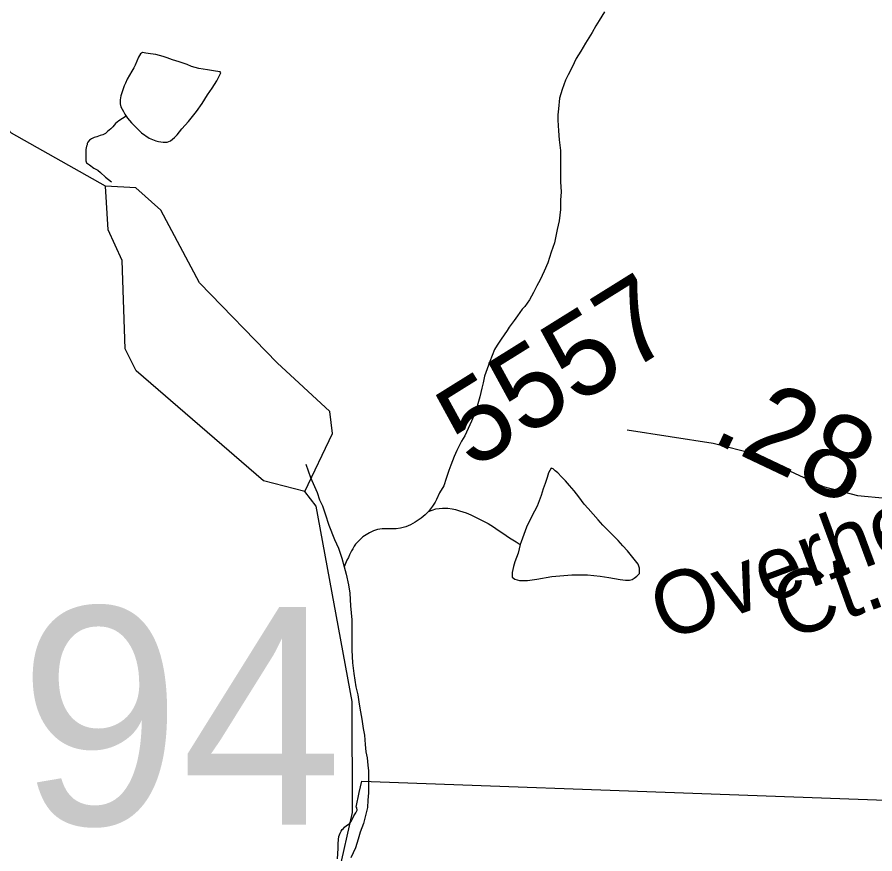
# Model space of a CAD drawing. Extents: x 2001466 to 31450019, y -30647475 to 847247.
# Drawn here: x 2068968 to 2071555, y 655344 to 657867 of the extents above; entities that cross this region are included whole.
import ezdxf

# ---------------------------------------------------------------- set-up
doc = ezdxf.new("R2010")
doc.units = 0
for name, color, linetype in [('Exist Boundary Political City Limit New', 7, 'Continuous'), ('Exist Hydrographic Creek Single Shore', 7, 'Continuous'), ('Exist Hydrographic Misc Water Feature', 7, 'Continuous'), ('Exist Hydrographic Pond Under 1500 Sq Ft', 7, 'Continuous'), ('Exist Road Secondary Mileage Hundredths English Label', 7, 'Continuous'), ('Exist Road Secondary Structure Standard Bridge Number Label', 7, 'Continuous'), ('Exist Road Secondary Type 51 Attributed', 7, 'Continuous'), ('Exist Road Secondary Type 51 Label', 7, 'Continuous'), ('Exist Road Secondary Type 51 Number Label', 7, 'Continuous'), ('Map Preparation Boundary City Limit Buffer Line', 7, 'Continuous')]:
    doc.layers.add(name, color=color, linetype=linetype)

msp = doc.modelspace()

# ---------------------------------------------------------------- linework, layer by layer
at = {"layer": 'Exist Boundary Political City Limit New'}
msp.add_lwpolyline([(2069934.5, 655329.8), (2069936.2, 655360.1), (2069936, 655374.9), (2069936.8, 655387.5), (2069938.2, 655396.4), (2069939.8, 655401.8), (2069942.1, 655407.2), (2069945.5, 655412.9), (2069948.6, 655417.4), (2069951.8, 655421.2), (2069955.6, 655424.9), (2069961.8, 655429.4), (2069969.1, 655434.4), (2069971.5, 655436.9), (2069975.8, 655442.4), (2069979.9, 655450.1), (2069983.9, 655458.7), (2069989.6, 655467.6), (2069993.1, 655475.9), (2069992.5, 655483.1), (2069990.9, 655485.5), (2070000, 655528.9), (2070007.4, 655563.6), (2072225.1, 655483.6)], dxfattribs=at)
at = {"layer": 'Exist Hydrographic Creek Single Shore'}
for points in [[(2069234.9, 657357.6), (2068950.9, 657517.5), (2068867.9, 657607.8), (2068800.8, 657792.9), (2068767, 657816.5), (2068744.1, 658173.9)], [(2069158.8, 653143.3), (2069183.9, 653185.5), (2069183.9, 653425), (2069323.7, 654111.1), (2069580.8, 654817.8), (2069771.7, 654984.5), (2069937.8, 655286.3), (2069979.9, 655469.1), (2069978.8, 655803.8), (2069870, 656393.2), (2069835.9, 656436.6)]]:
    msp.add_lwpolyline(points, dxfattribs=at)
at = {"layer": 'Exist Hydrographic Misc Water Feature'}
for points in [[(2070739.6, 657883.1), (2070723.6, 657857.1), (2070713.7, 657841.1), (2070701.9, 657821), (2070681.8, 657789), (2070667.8, 657765), (2070653.9, 657743), (2070642, 657717), (2070630.1, 657693), (2070622.1, 657676.9), (2070612, 657648.9), (2070604, 657622.9), (2070600.4, 657590.9), (2070598.3, 657572.9), (2070598.3, 657556.9), (2070600.4, 657524.9), (2070602.4, 657496.9), (2070606.3, 657465), (2070606.5, 657441), (2070606.5, 657415), (2070606.7, 657370.9), (2070608.6, 657340.9), (2070606.7, 657315), (2070606.7, 657287), (2070602.8, 657252.9), (2070596.9, 657226.9), (2070589.1, 657187), (2070579, 657159), (2070569, 657126.9), (2070557.1, 657100.9)], [(2069296.4, 657568.5), (2069300.5, 657562.5), (2069312.6, 657548.5), (2069326.6, 657534.5), (2069342.6, 657518.5), (2069366.6, 657502.6), (2069386.7, 657494.6), (2069394.6, 657492.7), (2069408.6, 657490.7), (2069420.7, 657490.7), (2069430.7, 657494.7), (2069442.6, 657504.7), (2069450.6, 657512.7), (2069464.6, 657530.8), (2069484.5, 657552.8), (2069508.5, 657582.9), (2069526.5, 657606.8), (2069542.5, 657632.9), (2069556.2, 657652.9), (2069570.4, 657674.9), (2069580.2, 657695), (2069582.3, 657699), (2069580.2, 657702.9), (2069566.3, 657704.9), (2069542.3, 657708.9), (2069516.2, 657712.9), (2069494.3, 657718.8), (2069480.4, 657724.8), (2069456.2, 657732.8), (2069436.1, 657738.6), (2069420.1, 657744.6), (2069408.2, 657748.6), (2069386.2, 657754.6), (2069370.2, 657756.5), (2069356.1, 657758.5), (2069346.3, 657760.5), (2069340.1, 657756.5), (2069334.2, 657746.5), (2069324.3, 657722.5), (2069320.2, 657714.5), (2069314.3, 657704.5), (2069300.3, 657680.4), (2069294.4, 657668.4), (2069290.5, 657660.4), (2069284.3, 657642.4), (2069280.4, 657630.4), (2069278.4, 657618.4), (2069278.6, 657606.4), (2069280.4, 657596.4), (2069288.4, 657582.4), (2069292.5, 657574.4), (2069296.4, 657568.5)], [(2069296.4, 657568.5), (2069274.5, 657554.4), (2069264.6, 657546.4), (2069256.6, 657536.4), (2069250.7, 657530.4), (2069240.7, 657522.4), (2069234.7, 657516.4), (2069226.7, 657512.4), (2069218.7, 657510.3), (2069208.7, 657506.3), (2069200.7, 657504.3), (2069192.7, 657500.3), (2069186.7, 657496.3), (2069180.8, 657490.2), (2069178.7, 657486.2), (2069178.7, 657482.2), (2069176.7, 657478.2), (2069174.8, 657468.2), (2069174.8, 657460.2), (2069174.8, 657452.2), (2069174.8, 657448.2), (2069174.8, 657442.2), (2069174.8, 657434.2), (2069176.7, 657428.2)], [(2069176.7, 657428.2), (2069186.7, 657422.3), (2069198.8, 657412.3), (2069210.9, 657406.4), (2069218.9, 657398.4), (2069234.9, 657384.4), (2069253, 657370.4)], [(2069835.9, 656436.6), (2069710.8, 656468.7), (2069326.8, 656801.3), (2069294, 656867.5), (2069284.9, 657133.5), (2069242.9, 657226.2), (2069234.9, 657357.6)], [(2070557.1, 657100.9), (2070545.2, 657074.9), (2070535.4, 657056.9), (2070525.3, 657036.9), (2070513.2, 657014.9), (2070499.5, 656994.8), (2070491.5, 656986.8), (2070477.3, 656966.8), (2070467.3, 656952.8), (2070451.5, 656932.7), (2070445.5, 656922.7), (2070427.5, 656896.7), (2070415.4, 656878.7), (2070407.6, 656864.7), (2070393.7, 656828.7), (2070385.7, 656806.7), (2070377.7, 656784.6), (2070373.8, 656764.7), (2070369.7, 656748.7), (2070363.9, 656722.6), (2070355.9, 656694.6), (2070347.9, 656672.6), (2070337.9, 656648.6), (2070328, 656626.5), (2070318.2, 656604.6), (2070308.2, 656588.6), (2070294.2, 656560.6), (2070286.2, 656542.5), (2070276.2, 656516.5), (2070270.2, 656500.5), (2070262.4, 656476.5), (2070254.4, 656454.5), (2070242.3, 656432.5), (2070232.5, 656412.4), (2070228.4, 656404.4), (2070220.4, 656392.4), (2070208.5, 656376.4)], [(2069838.4, 656519.7), (2069852.3, 656479.7), (2069872.4, 656433.8), (2069880.4, 656411.8), (2069888.6, 656393.8), (2069896.6, 656369.9), (2069908.5, 656335.9), (2069924.7, 656292), (2069936.8, 656265.9), (2069946.9, 656235.9), (2069954.8, 656210)], [(2070484.7, 656276.9), (2070478.8, 656250.9), (2070468.7, 656225), (2070464.8, 656211), (2070460.9, 656193), (2070460.9, 656179), (2070468.9, 656173), (2070482.9, 656169), (2070506.8, 656169), (2070534.9, 656173.1), (2070580.7, 656181.1), (2070604.7, 656183.2), (2070640.7, 656185.3), (2070660.6, 656185.3), (2070688.7, 656185.4), (2070726.7, 656181.5), (2070752.7, 656177.5), (2070786.7, 656171.6), (2070802.7, 656169.6), (2070814.6, 656169.6), (2070822.6, 656171.6), (2070828.8, 656175.6), (2070836.8, 656181.6), (2070844.8, 656189.6), (2070844.8, 656205.6), (2070840.7, 656217.6), (2070808.7, 656257.6), (2070794.5, 656273.6), (2070780.6, 656289.5), (2070754.6, 656315.4), (2070734.5, 656335.5), (2070720.5, 656351.4), (2070690.4, 656385.4), (2070678.3, 656399.3), (2070662.3, 656421.3), (2070648.3, 656439.3), (2070634.2, 656455.2), (2070622.3, 656469.2), (2070610.2, 656481.2), (2070598.3, 656493.2), (2070590.3, 656499.2), (2070584.2, 656505.1), (2070578.2, 656507.1), (2070570.2, 656493.1), (2070566.3, 656479.1), (2070560.2, 656461.1), (2070554.4, 656445.1), (2070548.3, 656425.1), (2070536.4, 656393), (2070520.4, 656363), (2070504.4, 656329), (2070488.6, 656284.9), (2070484.7, 656276.9)], [(2070208.5, 656376.4), (2070230.4, 656384.4), (2070250.5, 656386.5), (2070266.5, 656386.5), (2070280.5, 656384.6), (2070290.5, 656382.6), (2070302.4, 656378.6), (2070322.5, 656372.6), (2070336.5, 656366.7), (2070364.5, 656352.7), (2070388.5, 656340.8), (2070404.5, 656330.8), (2070418.7, 656320.8), (2070432.6, 656310.9), (2070452.5, 656296.9), (2070462.6, 656290.9), (2070472.6, 656284.9), (2070484.7, 656276.9)], [(2070208.5, 656376.4), (2070198.5, 656366.4), (2070186.6, 656356.4), (2070174.7, 656348.4), (2070168.5, 656344.4), (2070154.6, 656336.3), (2070140.6, 656330.3), (2070124.6, 656326.2), (2070110.7, 656324.2), (2070094.7, 656324.2), (2070082.6, 656324.2), (2070068.7, 656324.2), (2070054.5, 656322.1), (2070042.6, 656318.1), (2070030.7, 656312.2), (2070020.7, 656306.1), (2070010.8, 656300.1), (2070004.7, 656294.1), (2069998.7, 656288.1), (2069988.7, 656278.1), (2069984.8, 656272), (2069980.7, 656264), (2069976.8, 656258), (2069970.8, 656246), (2069966.9, 656238), (2069962.8, 656230), (2069954.8, 656210)], [(2069954.8, 656210), (2069960.8, 656188), (2069966.9, 656156), (2069971, 656130.1), (2069973.1, 656092.1), (2069977.2, 656050), (2069977.2, 656004.1), (2069977.4, 655978.1), (2069977.4, 655958.1), (2069979.3, 655920.1), (2069983.6, 655888.1), (2069989.5, 655848.1), (2069995.7, 655824.1), (2069999.6, 655796.2), (2070003.7, 655772.2), (2070007.8, 655750.2), (2070011.6, 655722.2), (2070015.8, 655702.2), (2070017.8, 655674.2), (2070019.9, 655652.2), (2070024, 655634.2), (2070026, 655612.3), (2070028.1, 655594.3), (2070028.1, 655570.3), (2070028.1, 655550.3), (2070028.1, 655528.2), (2070026, 655506.2), (2070024.2, 655484.3), (2070018.2, 655460.3), (2070012.3, 655436.3), (2070002.4, 655410.2), (2069996.3, 655388.2), (2069988.5, 655362.2), (2069974.5, 655332.2)]]:
    msp.add_lwpolyline(points, dxfattribs=at)
at = {"layer": 'Exist Hydrographic Pond Under 1500 Sq Ft'}
for points in [[(2069751.8, 656825.4), (2069517.9, 657066.4), (2069401.8, 657285.3), (2069326, 657352.5), (2069234.9, 657357.6)], [(2069835.9, 656436.6), (2069919, 656612), (2069911, 656677.9), (2069751.8, 656825.4)]]:
    msp.add_lwpolyline(points, dxfattribs=at)
at = {"layer": 'Exist Road Secondary Type 51 Attributed'}
msp.add_lwpolyline([(2070807.9, 656622.8), (2071067.2, 656582.7), (2071192.8, 656550.6), (2071297.1, 656499.7), (2071398.6, 656451.6), (2071502.9, 656424.9), (2071588.4, 656416.8), (2071772.8, 656419.5), (2072290, 656413.5)], dxfattribs=at)
at = {"layer": 'Map Preparation Boundary City Limit Buffer Line'}
msp.add_lwpolyline([(2069934.5, 655329.8), (2069936.2, 655360.1), (2069936, 655374.9), (2069936.8, 655387.5), (2069938.2, 655396.4), (2069939.8, 655401.8), (2069942.1, 655407.2), (2069945.5, 655412.9), (2069948.6, 655417.4), (2069951.8, 655421.2), (2069955.6, 655424.9), (2069961.8, 655429.4), (2069969.1, 655434.4), (2069971.5, 655436.9), (2069975.8, 655442.4), (2069979.9, 655450.1), (2069983.9, 655458.7), (2069989.6, 655467.6), (2069993.1, 655475.9), (2069992.5, 655483.1), (2069990.9, 655485.5), (2070000, 655528.9), (2070007.4, 655563.6), (2072225.1, 655483.6)], dxfattribs=at)

# ---------------------------------------------------------------- texts
at = {"layer": 'Exist Road Secondary Mileage Hundredths English Label'}
msp.add_text('.28', height=250, rotation=334.6411, dxfattribs=at).set_placement((2071055.2, 656590.7))
at = {"layer": 'Exist Road Secondary Structure Standard Bridge Number Label'}
msp.add_text('94', height=656.17, dxfattribs=at).set_placement((2068973.8, 655432.2))
at = {"layer": 'Exist Road Secondary Type 51 Label'}
for s, rotation, p in [('Overhead', 20.3448, (2070922.8, 655983.3)), ('Ct.', 19.8118, (2071290.3, 655987))]:
    msp.add_text(s, height=190, rotation=rotation, dxfattribs=at).set_placement(p)
at = {"layer": 'Exist Road Secondary Type 51 Number Label'}
msp.add_text('5557', height=250, rotation=31.918, dxfattribs=at).set_placement((2070339.4, 656500.5))

doc.saveas('drawing.dxf')
